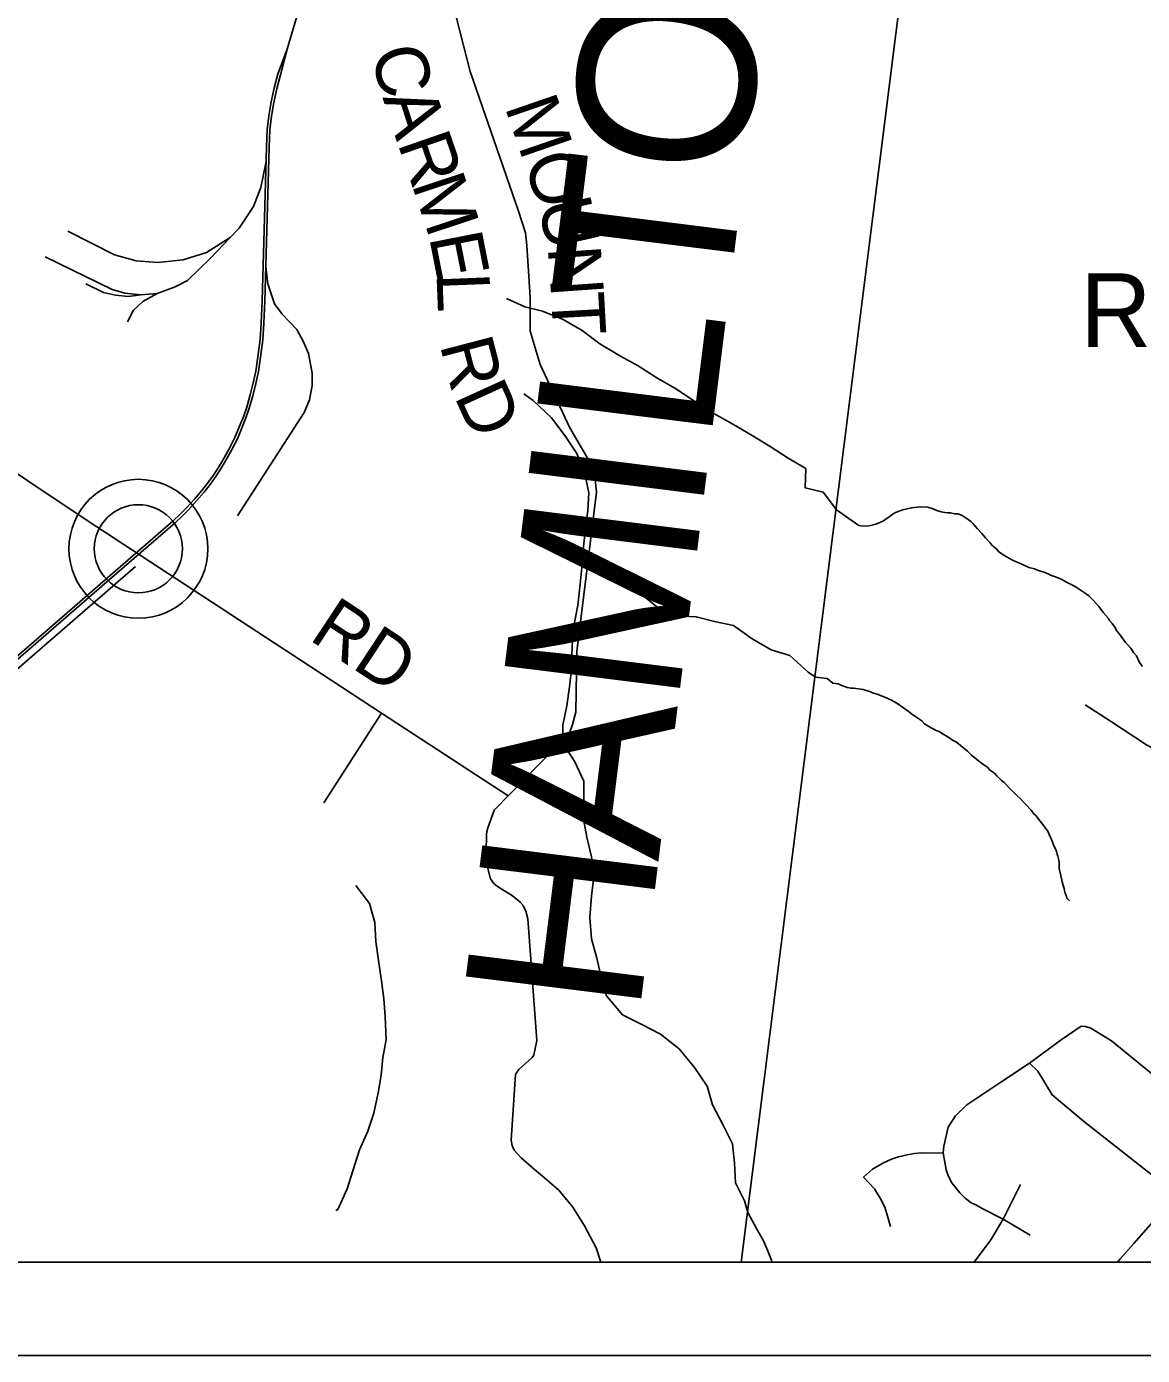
# Model space of a CAD drawing. Extents: x 44.2 to 78.2, y 4.5 to 26.5.
# Drawn here: x 47.876 to 49.072, y 18.501 to 19.924 of the extents above; entities that cross this region are included whole.
import ezdxf

# ---------------------------------------------------------------- set-up
doc = ezdxf.new("R2010")
doc.units = 0
for name, color, linetype in [('GM_X_County_Road', 7, 'Continuous'), ('GM_X_County_Road_Text', 7, 'Continuous'), ('GM_X_County_Text', 7, 'Continuous'), ('GM_X_Minor_River', 7, 'Continuous'), ('GM_X_Rail_Line', 7, 'Continuous'), ('GM_X_Township_Road', 7, 'Continuous'), ('GM_X_Unincorporated', 7, 'Continuous'), ('GM_X_Unincorporated_Location', 7, 'Continuous'), ('GM_X_Unincorporated_Text', 7, 'Continuous'), ('SH_Cut_Line', 7, 'Continuous'), ('SH_Data', 7, 'Continuous')]:
    doc.layers.add(name, color=color, linetype=linetype)

msp = doc.modelspace()

# ---------------------------------------------------------------- linework, layer by layer
at = {"layer": 'GM_X_County_Road'}
for points in [[(48.369, 19.0396), (48.3689, 19.0406), (48.3693, 19.0591), (48.3695, 19.0626), (48.3706, 19.0665), (48.3766, 19.0833), (48.3777, 19.0856), (48.3925, 19.1005), (48.458, 19.1676), (48.4613, 19.1771), (48.465, 19.1903), (48.4659, 19.2553), (48.4736, 19.3159), (48.487, 19.4259), (48.4858, 19.4396), (48.4795, 19.4587), (48.4584, 19.4946), (48.4267, 19.5627), (48.4159, 19.5983), (48.4161, 19.6348), (48.4125, 19.6901), (48.411, 19.7034), (48.4036, 19.7268), (48.3739, 19.8123), (48.3517, 19.8764), (48.3099, 20.0398)], [(47.5024, 19.6589), (47.6244, 19.5956), (47.7008, 19.5568), (47.7154, 19.5481), (47.7471, 19.5249), (47.9423, 19.3949), (48.1707, 19.2455), (48.2568, 19.1892), (48.3925, 19.1005)], [(48.4151, 18.7056), (48.4065, 18.713), (48.3987, 18.7212), (48.3967, 18.7261), (48.3956, 18.7319), (48.4004, 18.8022), (48.402, 18.805), (48.4043, 18.8078), (48.4183, 18.8203), (48.4198, 18.8228), (48.4208, 18.8264), (48.423, 18.8385), (48.4134, 18.9688), (48.4112, 18.9771), (48.4085, 18.9833), (48.4052, 18.9867), (48.397, 18.9935), (48.3809, 19.0034), (48.377, 19.0069), (48.3735, 19.0116), (48.3704, 19.0242), (48.3691, 19.0387), (48.369, 19.0396)], [(48.4919, 18.6014), (48.4867, 18.6167), (48.4744, 18.6402), (48.4617, 18.66), (48.4466, 18.6782), (48.4291, 18.6935), (48.4208, 18.7006), (48.4151, 18.7056)], [(49.0453, 18.6014), (49.0484, 18.605), (49.0628, 18.6214), (49.1089, 18.6736)]]:
    msp.add_lwpolyline(points, dxfattribs=at)
at = {"layer": 'GM_X_Minor_River'}
for points in [[(48.3908, 19.6333), (48.4103, 19.6242), (48.4293, 19.6196), (48.4514, 19.6109), (48.4716, 19.5991), (48.4907, 19.5846), (48.5128, 19.5713), (48.5318, 19.561), (48.5517, 19.5481), (48.5711, 19.5371), (48.5909, 19.5241), (48.613, 19.51), (48.6332, 19.4986), (48.6538, 19.4864), (48.6732, 19.4747), (48.6923, 19.4621), (48.7113, 19.4511), (48.7106, 19.4305), (48.73, 19.4259), (48.7444, 19.4068)], [(48.6491, 18.6544), (48.6458, 18.6668), (48.6362, 18.6862), (48.6351, 18.7075), (48.6328, 18.7281), (48.6229, 18.7479), (48.6115, 18.7699), (48.6057, 18.7897), (48.592, 18.8099), (48.5756, 18.8297), (48.5558, 18.8456), (48.5356, 18.8559), (48.515, 18.8662), (48.4979, 18.8864), (48.4922, 18.9065), (48.4876, 18.9267), (48.4819, 18.9476), (48.48, 18.9705), (48.4819, 18.9933), (48.4842, 19.0142), (48.4819, 19.0355), (48.4769, 19.0564), (48.4731, 19.0755), (48.4735, 19.0968), (48.4735, 19.1162), (48.464, 19.1371), (48.451, 19.1569), (48.451, 19.1763), (48.4552, 19.1969), (48.4583, 19.2174), (48.4602, 19.2364), (48.4609, 19.2616), (48.4629, 19.2825), (48.467, 19.3049), (48.4697, 19.3274), (48.4716, 19.3487), (48.4731, 19.3677), (48.4754, 19.3871), (48.4777, 19.4061), (48.4789, 19.4252), (48.4743, 19.4472), (48.4659, 19.4674), (48.453, 19.4864), (48.4389, 19.5055), (48.4194, 19.5241), (48.4091, 19.5313)], [(48.7444, 19.4068), (48.7682, 19.3902), (48.7704, 19.3898), (48.7769, 19.3896), (48.7807, 19.3903), (48.7834, 19.391), (48.7872, 19.392), (48.7899, 19.3931), (48.7945, 19.3952), (48.7976, 19.3971), (48.8015, 19.3996), (48.8049, 19.4026), (48.8076, 19.404), (48.8153, 19.4068), (48.8184, 19.4075), (48.8245, 19.4092), (48.8275, 19.4095), (48.8348, 19.4101), (48.842, 19.4099), (48.8469, 19.4083), (48.8518, 19.4063), (48.8563, 19.4046), (48.8604, 19.4041), (48.8635, 19.4037), (48.8665, 19.4036), (48.8691, 19.4031), (48.8714, 19.4027), (48.8745, 19.4026), (48.879, 19.401), (48.8823, 19.3986), (48.8853, 19.3967), (48.8883, 19.3943), (48.8905, 19.3923), (48.8953, 19.3865), (48.8998, 19.3819), (48.9038, 19.3768), (48.909, 19.3714), (48.9108, 19.3691), (48.916, 19.3647), (48.9179, 19.3624), (48.9227, 19.3589), (48.9302, 19.3545), (48.9328, 19.3529), (48.9362, 19.3517), (48.9396, 19.3501), (48.9482, 19.3464), (48.9505, 19.3452), (48.9565, 19.3436), (48.9595, 19.3424), (48.9663, 19.3403), (48.9712, 19.3383), (48.9734, 19.3371), (48.9791, 19.335), (48.9851, 19.3326), (48.9907, 19.3294), (48.9963, 19.3266), (49.0012, 19.3242), (49.0076, 19.3199), (49.0098, 19.3183), (49.0146, 19.3147), (49.0198, 19.3097), (49.0254, 19.3035), (49.0305, 19.2965), (49.0357, 19.2907), (49.0368, 19.2884), (49.0397, 19.2852), (49.0434, 19.2802), (49.0441, 19.2779), (49.0474, 19.2737), (49.0522, 19.2675), (49.0536, 19.2652), (49.0562, 19.2628), (49.0596, 19.2589), (49.0625, 19.2543), (49.0658, 19.2504), (49.0683, 19.245), (49.0698, 19.2423), (49.072, 19.2393)], [(48.4717, 19.3498), (48.4933, 19.351), (48.5128, 19.3358), (48.533, 19.3179), (48.5532, 19.3019), (48.5726, 19.2935), (48.594, 19.2924), (48.6134, 19.2874), (48.634, 19.2829), (48.6538, 19.2688), (48.6744, 19.257), (48.6942, 19.2509), (48.714, 19.233), (48.7216, 19.2277)], [(48.7216, 19.2277), (48.7344, 19.2264), (48.7405, 19.2214), (48.746, 19.2205), (48.749, 19.2192), (48.7558, 19.2168), (48.7599, 19.2159), (48.7626, 19.2158), (48.7728, 19.2144), (48.7807, 19.212), (48.783, 19.2111), (48.789, 19.2091), (48.7969, 19.2058), (48.8025, 19.2034), (48.8089, 19.1998), (48.8149, 19.1955), (48.8212, 19.1912), (48.8246, 19.1884), (48.8313, 19.1837), (48.8358, 19.1809), (48.8387, 19.1778), (48.8458, 19.1735), (48.8518, 19.1703), (48.8541, 19.1694), (48.8578, 19.1671), (48.8634, 19.1639), (48.8687, 19.1603), (48.8728, 19.158), (48.8773, 19.1544), (48.8806, 19.1517), (48.8847, 19.1485), (48.8888, 19.1443), (48.8947, 19.1395), (48.9011, 19.1344), (48.9059, 19.1313), (48.9081, 19.1286), (48.9134, 19.125), (48.9159, 19.1219), (48.9208, 19.1176), (48.9241, 19.1149), (48.9308, 19.1079), (48.9341, 19.1044), (48.9374, 19.1009), (48.9411, 19.0977), (48.953, 19.0853), (48.9552, 19.0818), (48.9581, 19.0791), (48.9611, 19.0752), (48.964, 19.0717), (48.9666, 19.0686), (48.9688, 19.0651), (48.9706, 19.0628), (48.9724, 19.0586), (48.9746, 19.054), (48.9764, 19.0494), (48.9771, 19.0471), (48.9789, 19.044), (48.98, 19.0409), (48.9807, 19.0383), (48.9814, 19.036), (48.9824, 19.0318), (48.9827, 19.0291), (48.983, 19.0257), (48.9829, 19.023), (48.9846, 19.0154), (48.986, 19.0085), (48.987, 19.0047), (48.9881, 19.0013), (48.9891, 18.9971), (48.9902, 18.9944), (48.9912, 18.9909), (48.9938, 18.9882)], [(48.7285, 19.2214), (48.7285, 19.2214)], [(48.2292, 19.0047), (48.2437, 18.9853), (48.2494, 18.9651), (48.2506, 18.9446), (48.2536, 18.9244), (48.2566, 18.9027), (48.2593, 18.8833), (48.2608, 18.8643), (48.2616, 18.8395), (48.2582, 18.8205), (48.2563, 18.8015), (48.2532, 18.7825), (48.2486, 18.7608), (48.2422, 18.7417), (48.233, 18.7216), (48.2261, 18.6991), (48.22, 18.6797), (48.2098, 18.6576), (48.2079, 18.6565)], [(48.6491, 18.6544), (48.6586, 18.6374), (48.6659, 18.624), (48.6703, 18.614), (48.6746, 18.6033), (48.6751, 18.6014)]]:
    msp.add_lwpolyline(points, dxfattribs=at)
at = {"layer": 'GM_X_Rail_Line'}
msp.add_line((47.9986, 19.6373), (48.0165, 19.6384), dxfattribs=at)
for points in [[(49.0971, 20.4532), (49.0501, 20.4266), (49.0056, 20.4037), (48.97, 20.3973), (48.8669, 20.386), (48.8628, 20.3534), (48.642, 18.6014), (53.1359, 18.6014)], [(46.3359, 18.6014), (48.642, 18.6014), (48.8628, 20.3534)], [(47.8565, 19.2378), (47.9708, 19.337), (48.0355, 19.3931), (48.043, 19.4003), (48.0498, 19.4068), (48.0586, 19.4164), (48.0666, 19.4259), (48.073, 19.4341), (48.0791, 19.4426), (48.0857, 19.4526), (48.0908, 19.4613), (48.0961, 19.4708), (48.1023, 19.4831), (48.1074, 19.4954), (48.1115, 19.5055), (48.115, 19.5158), (48.1189, 19.5291), (48.1221, 19.5421), (48.1248, 19.555), (48.1272, 19.5705), (48.1295, 19.5889), (48.1306, 19.6067), (48.1316, 19.6305), (48.1364, 19.7954), (48.1371, 19.8138), (48.1387, 19.8286), (48.1413, 19.8432), (48.1445, 19.8577), (48.1484, 19.8727), (48.1556, 19.9003), (48.1673, 19.9401)], [(47.8546, 19.2399), (47.9689, 19.3392), (48.0335, 19.3953), (48.041, 19.4024), (48.0478, 19.4089), (48.0565, 19.4183), (48.0643, 19.4277), (48.0707, 19.4358), (48.0767, 19.4442), (48.0832, 19.4541), (48.0883, 19.4627), (48.0936, 19.4721), (48.0996, 19.4843), (48.1047, 19.4965), (48.1088, 19.5065), (48.1123, 19.5167), (48.1161, 19.5299), (48.1193, 19.5428), (48.1219, 19.5555), (48.1243, 19.5709), (48.1267, 19.5892), (48.1278, 19.6068), (48.1287, 19.6306), (48.1335, 19.7955), (48.1343, 19.814), (48.1359, 19.829), (48.1384, 19.8437), (48.1417, 19.8584), (48.1456, 19.8734), (48.1556, 19.9003)], [(48.133, 19.78), (48.1275, 19.7522), (48.1195, 19.7317), (48.1042, 19.7087), (48.0944, 19.6984)], [(47.9205, 19.7055), (47.9708, 19.6801), (47.9937, 19.6735), (48.0169, 19.6717), (48.0443, 19.6745), (48.0692, 19.6824), (48.0944, 19.6984)], [(48.0944, 19.6984), (48.0731, 19.676), (48.0487, 19.6525), (48.0355, 19.6457), (48.0165, 19.6384)], [(47.8964, 19.678), (47.9683, 19.643), (47.9817, 19.6391), (47.9986, 19.6373)], [(48.1327, 19.6674), (48.1349, 19.6488), (48.1421, 19.6275), (48.1503, 19.6164), (48.1659, 19.6001), (48.1733, 19.5869), (48.1784, 19.5744), (48.1823, 19.5532), (48.1825, 19.5402), (48.1797, 19.5248), (48.1738, 19.5111), (48.1023, 19.4004)], [(47.9986, 19.6373), (47.9855, 19.6355), (47.9717, 19.6368), (47.959, 19.6396), (47.9398, 19.6491)], [(48.0165, 19.6384), (48.001, 19.6301), (47.9911, 19.6209), (47.9844, 19.6083)], [(47.7907, 19.1806), (47.8069, 19.1897), (47.8224, 19.1983), (47.993, 19.3462)]]:
    msp.add_lwpolyline(points, dxfattribs=at)
at = {"layer": 'GM_X_Township_Road'}
msp.add_line((48.2568, 19.1892), (48.1949, 19.093), dxfattribs=at)
for points in [[(49.4549, 19.0327), (49.4099, 19.0615), (49.3606, 19.0927), (49.3297, 19.1102), (49.3082, 19.1195), (49.2792, 19.1312), (49.2375, 19.1379), (49.2212, 19.1397), (49.1938, 19.1389), (49.1575, 19.1334), (49.1403, 19.1314), (49.1283, 19.1307), (49.1161, 19.1332), (49.0765, 19.1551), (49.038, 19.1805), (49.0107, 19.1981)], [(48.9202, 18.7941), (48.9512, 18.8144), (48.985, 18.8392), (49.0065, 18.8539), (49.011, 18.8538), (49.0167, 18.8518), (49.0388, 18.8383), (49.1204, 18.7719)], [(49.1089, 18.6736), (49.0091, 18.7521), (48.9753, 18.7804), (48.96, 18.8059), (48.9512, 18.8144)], [(48.9518, 18.6303), (48.9228, 18.6472), (48.9002, 18.6586), (48.8935, 18.6626), (48.8884, 18.6648), (48.8823, 18.6698), (48.8764, 18.6755), (48.872, 18.6808), (48.868, 18.6864), (48.8644, 18.693), (48.8616, 18.7003), (48.8584, 18.7182), (48.8594, 18.7256), (48.864, 18.7457), (48.8719, 18.758), (48.8839, 18.7699), (48.9171, 18.792), (48.9202, 18.7941)], [(48.8022, 18.6393), (48.7993, 18.6496), (48.796, 18.6602), (48.7912, 18.6698), (48.785, 18.6797), (48.7733, 18.6923), (48.7829, 18.7009), (48.7946, 18.7076), (48.8031, 18.7116), (48.8108, 18.714), (48.8201, 18.7163), (48.8279, 18.7175), (48.8355, 18.7182), (48.8453, 18.718), (48.8584, 18.7182)], [(48.8918, 18.6014), (48.9096, 18.6252), (48.9228, 18.6472), (48.9307, 18.6631), (48.9415, 18.6846)]]:
    msp.add_lwpolyline(points, dxfattribs=at)
at = {"layer": 'GM_X_Unincorporated'}
for radius in [0.0744, 0.0472]:
    msp.add_circle((47.9962, 19.3652), radius, dxfattribs=at)
at = {"layer": 'GM_X_Unincorporated_Location'}
msp.add_line((47.9962, 19.3652), (47.9962, 19.3652), dxfattribs=at)
at = {"layer": 'SH_Cut_Line'}
for points in [[(46.3359, 25.4014), (46.3359, 18.6014), (48.642, 18.6014), (48.8628, 20.3534), (48.8669, 20.386), (48.8687, 20.4006), (48.8692, 20.405), (48.8786, 20.4919), (48.8828, 20.7853), (48.9071, 20.9822), (48.9653, 21.1731), (49.0288, 21.2696), (49.1258, 21.308)], [(49.1258, 21.308), (49.0288, 21.2696), (48.9653, 21.1731), (48.9071, 20.9822), (48.8828, 20.7853), (48.8786, 20.4919), (48.8692, 20.405), (48.8687, 20.4006), (48.8669, 20.386), (48.8628, 20.3534), (48.642, 18.6014), (53.1359, 18.6014)]]:
    msp.add_lwpolyline(points, dxfattribs=at)
at = {"layer": 'SH_Data'}
for p, q in [((46.3359, 18.6014), (53.1359, 18.6014)), ((46.2359, 18.5014), (53.2359, 18.5014))]:
    msp.add_line(p, q, dxfattribs=at)

# ---------------------------------------------------------------- texts
at = {"layer": 'GM_X_County_Road_Text'}
for s, height, rotation, p in [('C', 0.0568, 284.8002, (48.2447, 19.897)), ('M', 0.0568, 288.9916, (48.3884, 19.8389)), ('A', 0.0568, 288.0387, (48.2576, 19.8485)), ('R', 0.0568, 289.0682, (48.2735, 19.7999)), ('O', 0.0568, 288.6435, (48.4084, 19.7807)), ('M', 0.0568, 288.3901, (48.2887, 19.756)), ('U', 0.0568, 282.8876, (48.424, 19.7347)), ('E', 0.0568, 281.1267, (48.3076, 19.6993)), ('N', 0.0568, 274.0249, (48.4348, 19.6883)), ('L', 0.0568, 272.272, (48.3156, 19.6599)), ('T', 0.0568, 273.1945, (48.4383, 19.6386)), ('R', 0.0568, 284.6556, (48.3189, 19.5839)), ('D', 0.0568, 294.4158, (48.3342, 19.5288)), ('RD', 0.05682, 326.5838, (48.1778, 19.2686))]:
    msp.add_text(s, height=height, rotation=rotation, dxfattribs=at).set_placement(p)
at = {"layer": 'GM_X_County_Text'}
for s, rotation, p in [('O', 82.8931, (48.6442, 19.7579)), ('T', 82.8925, (48.6266, 19.6173)), ('L', 82.8931, (48.6091, 19.4768)), ('I', 82.8926, (48.5995, 19.3999)), ('M', 82.893, (48.5741, 19.1956)), ('A', 82.8936, (48.5533, 19.0294)), ('H', 82.8931, (48.5326, 18.8632))]:
    msp.add_text(s, height=0.1894, rotation=rotation, dxfattribs=at).set_placement(p)
at = {"layer": 'GM_X_Unincorporated_Text'}
msp.add_text('Romohr', height=0.07898, rotation=0, dxfattribs=at).set_placement((49.0055, 19.5812))

doc.saveas('drawing.dxf')
